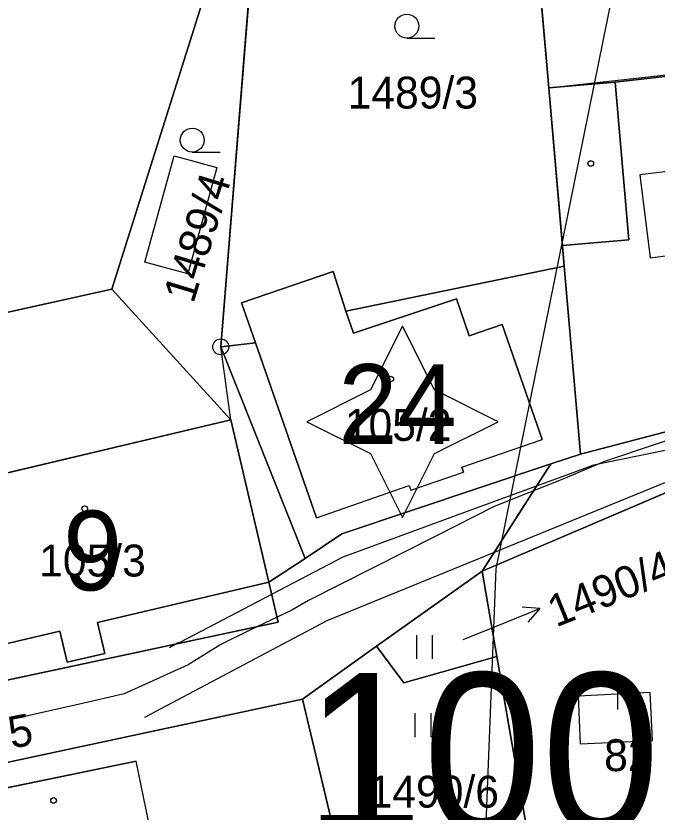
# Model space of a CAD drawing. Extents: x -706130 to -698555, y -971544 to -967260.
# Drawn here: x -704435.98 to -704395.75, y -969723.09 to -969673.14 of the extents above; entities that cross this region are included whole.
import ezdxf

# ---------------------------------------------------------------- set-up
doc = ezdxf.new("R2010")
doc.units = 0
for name, color, linetype in [('_Doplněk budov pro zastavěnost', 7, 'Continuous'), ('Architektonicky cenná stavba S', 7, 'Continuous'), ('BPEJ I-II trida ochrany S', 7, 'Continuous'), ('Docházková izochrona - BUS S', 7, 'Continuous'), ('Docházková izochrona - VLAK N', 7, 'Continuous'), ('Hranice intravilán', 7, 'Continuous'), ('Kanalizace_stoka bez rozlišení N', 7, 'Continuous'), ('KN_Budovy', 7, 'Continuous'), ('KN_Budovy_cisla_domovni', 7, 'Continuous'), ('KN_Hranice_parcel', 7, 'Continuous'), ('KN_Hranice_parcel_vnitrni_kresba', 7, 'Continuous'), ('KN_Parcelni cisla', 7, 'Continuous'), ('KN_Parcelni cisla_sipky', 7, 'Continuous'), ('KN_Polygon parcely', 7, 'Continuous'), ('KN_POZEMKY_13_ZASTAVENA PLOCHA', 7, 'Continuous'), ('KN_POZEMKY_14_OSTATNI PLOCHA', 7, 'Continuous'), ('KN_POZEMKY_5_ZAHRADA', 7, 'Continuous'), ('KN_POZEMKY_7_TTP', 7, 'Continuous'), ('KN_VYUZITI_17_ostatni plocha_ostatni komunikace', 7, 'Continuous'), ('KN_Značky bodu BP', 7, 'Continuous'), ('KN_Značky budov', 7, 'Continuous'), ('KN_Značky kultur', 7, 'Continuous'), ('Nemovité kulturní památky popis', 7, 'Continuous'), ('Plochy smíšené obytné venkovské S', 7, 'Continuous'), ('Plochy verejnych prostranstvi - komunikace ostatni S', 7, 'Continuous'), ('Plynovody STL S', 7, 'Continuous'), ('Regulační bloky zastavěné S', 7, 'Continuous'), ('Vodovodní řady - rozváděcí S', 7, 'Continuous'), ('VÝŠKOPIS_vrstevnice hlavní', 7, 'Continuous')]:
    doc.layers.add(name, color=color, linetype=linetype)

msp = doc.modelspace()

# ---------------------------------------------------------------- linework, layer by layer
at = {"layer": '_Doplněk budov pro zastavěnost'}
for p, q in [((-704398.38, -969677.3), (-704402.55, -969677.66)), ((-704402.55, -969677.66), (-704401.69, -969687.55)), ((-704397.52, -969687.19), (-704398.38, -969677.3)), ((-704401.69, -969687.55), (-704397.52, -969687.19)), ((-704396.177, -969715.597), (-704400.707, -969715.807)), ((-704396.037, -969718.597), (-704396.177, -969715.597)), ((-704400.707, -969715.807), (-704400.567, -969718.807)), ((-704400.567, -969718.807), (-704396.037, -969718.597))]:
    msp.add_line(p, q, dxfattribs=at)
for points in [[(-704426.06, -969681.92), (-704423.38, -969682.65), (-704425.2, -969689.32), (-704427.88, -969688.58)], [(-704394.73, -969682.85), (-704396.84, -969683.11), (-704396.19, -969688.31), (-704394.09, -969688.05)]]:
    msp.add_lwpolyline(points, close=True, dxfattribs=at)
at = {"layer": 'Architektonicky cenná stavba S'}
msp.add_lwpolyline([(-704411.722, -969692.599), (-704413.722, -969696.599), (-704417.722, -969698.599), (-704413.722, -969700.599), (-704411.722, -969704.599), (-704409.722, -969700.599), (-704405.722, -969698.599), (-704409.722, -969696.599)], close=True, dxfattribs=at)
at = {"layer": 'BPEJ I-II trida ochrany S'}
for p, q in [((-704398.38, -969677.3), (-704395.46, -969676.96)), ((-704402.55, -969677.66), (-704398.38, -969677.3)), ((-704401.69, -969687.55), (-704402.55, -969677.66)), ((-704401.58, -969688.85), (-704401.69, -969687.55)), ((-704421.82, -969691.15), (-704416.08, -969689.17)), ((-704416.08, -969689.17), (-704415.27, -969691.67)), ((-704415.27, -969691.67), (-704401.58, -969688.85)), ((-704420.94, -969693.64), (-704421.82, -969691.15)), ((-704423.13, -969693.9), (-704420.94, -969693.64)), ((-704417.84, -969707.17), (-704423.13, -969693.9)), ((-704442.06, -969703.12), (-704422.49, -969698.49)), ((-704422.49, -969698.49), (-704420.11, -969708.67)), ((-704391.74, -969701.57), (-704406.73, -969707.97)), ((-704420.11, -969708.67), (-704417.84, -969707.17)), ((-704406.73, -969707.97), (-704413.35, -969712.69)), ((-704413.35, -969712.69), (-704418, -969716)), ((-704418, -969716), (-704415.68, -969725.75))]:
    msp.add_line(p, q, dxfattribs=at)
at = {"layer": 'Docházková izochrona - BUS S'}
msp.add_arc((-704475.99, -969462.395), 400, 57.53029, 230.24409, dxfattribs=at)
at = {"layer": 'Docházková izochrona - VLAK N'}
msp.add_circle((-704165.451, -969778.767), 800, dxfattribs=at)
at = {"layer": 'Hranice intravilán'}
msp.add_lwpolyline([(-704442.06, -969703.12), (-704422.49, -969698.49), (-704423.13, -969693.9), (-704420.94, -969693.64), (-704421.82, -969691.15), (-704416.08, -969689.17), (-704415.27, -969691.67), (-704401.58, -969688.85), (-704402.55, -969677.66), (-704385.35, -969675.75), (-704382.69, -969675.43), (-704383.4, -969668.94), (-704374.63, -969668.4), (-704378.26, -969649.01), (-704387.11, -969651.17), (-704404.49, -969655.41), (-704433.21, -969618.43)], dxfattribs=at)
at = {"layer": 'Kanalizace_stoka bez rozlišení N'}
msp.add_lwpolyline([(-704369.794, -969697.897), (-704392.142, -969701.16), (-704416.476, -969711.083), (-704427.909, -969717.154)], dxfattribs=at)
at = {"layer": 'KN_Budovy'}
for points in [[(-704407.99, -969701.46), (-704402.95, -969699.71), (-704405.46, -969692.49), (-704407.54, -969693.21), (-704408.33, -969690.88), (-704414.79, -969693.04), (-704415.27, -969691.67), (-704416.08, -969689.17), (-704421.82, -969691.15), (-704420.94, -969693.64), (-704417.11, -969704.63), (-704411.3, -969702.61), (-704411.21, -969702.89), (-704407.89, -969701.76)], [(-704442.06, -969703.12), (-704439.92, -969713.31), (-704433.22, -969711.74), (-704432.76, -969713.69), (-704430.41, -969713.13), (-704430.86, -969711.19), (-704420.11, -969708.67), (-704422.49, -969698.49)], [(-704441.75, -969722.64), (-704440.56, -969728.6), (-704432.19, -969726.87), (-704430.94, -969732.92), (-704425.96, -969731.89), (-704428.44, -969719.89)]]:
    msp.add_lwpolyline(points, close=True, dxfattribs=at)
at = {"layer": 'KN_Hranice_parcel'}
for p, q in [((-704404.49, -969655.41), (-704402.55, -969677.66)), ((-704420.38, -969659.9), (-704429.97, -969690.29)), ((-704420.38, -969659.9), (-704423.13, -969693.9)), ((-704416.08, -969689.17), (-704421.82, -969691.15)), ((-704401.58, -969688.85), (-704400.55, -969700.63)), ((-704457.86, -969696.48), (-704429.97, -969690.29)), ((-704429.97, -969690.29), (-704422.49, -969698.49)), ((-704423.13, -969693.9), (-704417.84, -969707.17)), ((-704420.11, -969708.67), (-704422.49, -969698.49)), ((-704400.55, -969700.63), (-704392.73, -969698.58)), ((-704402.41, -969701.25), (-704400.55, -969700.63)), ((-704406.73, -969707.97), (-704402.41, -969701.25)), ((-704391.74, -969701.57), (-704406.73, -969707.97)), ((-704420.11, -969708.67), (-704417.84, -969707.17)), ((-704406.73, -969707.97), (-704413.35, -969712.69)), ((-704406.73, -969707.97), (-704405.8, -969713.32)), ((-704418, -969716), (-704413.35, -969712.69)), ((-704405.8, -969713.32), (-704402.56, -969732.01)), ((-704418, -969716), (-704446.92, -969722.2))]:
    msp.add_line(p, q, dxfattribs=at)
for points in [[(-704382.69, -969675.43), (-704385.35, -969675.75), (-704395.46, -969676.96), (-704398.38, -969677.3), (-704402.55, -969677.66)], [(-704402.55, -969677.66), (-704401.69, -969687.55), (-704401.58, -969688.85)], [(-704401.58, -969688.85), (-704415.27, -969691.67), (-704416.08, -969689.17)], [(-704421.82, -969691.15), (-704420.94, -969693.64), (-704423.13, -969693.9)], [(-704422.49, -969698.49), (-704442.06, -969703.12), (-704458.6, -969707.03)], [(-704417.84, -969707.17), (-704415.52, -969705.64), (-704402.41, -969701.25)], [(-704439.47, -969715.44), (-704419.53, -969711.17), (-704420.11, -969708.67)], [(-704413.35, -969712.69), (-704411.63, -969714.98), (-704405.8, -969713.32)], [(-704414.05, -969732.62), (-704414.33, -969731.44), (-704409.61, -969730.32), (-704410.96, -969724.63), (-704415.68, -969725.75), (-704418, -969716)]]:
    msp.add_lwpolyline(points, dxfattribs=at)
at = {"layer": 'KN_Hranice_parcel_vnitrni_kresba'}
for p, q in [((-704398.38, -969677.3), (-704397.52, -969687.19)), ((-704397.52, -969687.19), (-704401.69, -969687.55)), ((-704414.79, -969693.04), (-704408.33, -969690.88)), ((-704408.33, -969690.88), (-704407.54, -969693.21)), ((-704415.27, -969691.67), (-704414.79, -969693.04)), ((-704407.54, -969693.21), (-704405.46, -969692.49)), ((-704405.46, -969692.49), (-704402.95, -969699.71)), ((-704417.11, -969704.63), (-704420.94, -969693.64)), ((-704407.99, -969701.46), (-704402.95, -969699.71)), ((-704407.99, -969701.46), (-704407.89, -969701.76)), ((-704411.21, -969702.89), (-704407.89, -969701.76)), ((-704417.11, -969704.63), (-704411.3, -969702.61)), ((-704411.3, -969702.61), (-704411.21, -969702.89)), ((-704420.11, -969708.67), (-704430.86, -969711.19)), ((-704430.86, -969711.19), (-704430.41, -969713.13)), ((-704433.22, -969711.74), (-704439.92, -969713.31)), ((-704432.76, -969713.69), (-704433.22, -969711.74)), ((-704430.41, -969713.13), (-704432.76, -969713.69)), ((-704441.75, -969722.64), (-704428.44, -969719.89)), ((-704425.96, -969731.89), (-704428.44, -969719.89))]:
    msp.add_line(p, q, dxfattribs=at)
at = {"layer": 'KN_Parcelni cisla_sipky'}
for p, q in [((-704405.89, -969711.45), (-704403.108, -969710.326)), ((-704403.108, -969710.326), (-704404.224, -969710.237)), ((-704403.108, -969710.326), (-704403.848, -969711.165)), ((-704407.91, -969712.26), (-704405.89, -969711.45))]:
    msp.add_line(p, q, dxfattribs=at)
at = {"layer": 'KN_Polygon parcely'}
for points in [[(-704404.49, -969655.41), (-704402.55, -969677.66), (-704398.38, -969677.3), (-704395.46, -969676.96), (-704385.35, -969675.75), (-704382.69, -969675.43), (-704383.4, -969668.94), (-704387.11, -969651.17)], [(-704423.13, -969693.9), (-704420.94, -969693.64), (-704421.82, -969691.15), (-704416.08, -969689.17), (-704415.27, -969691.67), (-704401.58, -969688.85), (-704401.69, -969687.55), (-704402.55, -969677.66), (-704404.49, -969655.41), (-704420.38, -969659.9)], [(-704457.86, -969696.48), (-704429.97, -969690.29), (-704420.38, -969659.9), (-704439.94, -969665.43), (-704455.98, -969669.97)], [(-704417.84, -969707.17), (-704423.13, -969693.9), (-704420.38, -969659.9), (-704429.97, -969690.29), (-704422.49, -969698.49), (-704420.11, -969708.67)], [(-704380.91, -969691.59), (-704382.69, -969675.43), (-704385.35, -969675.75), (-704395.46, -969676.96), (-704398.38, -969677.3), (-704402.55, -969677.66), (-704401.69, -969687.55), (-704401.58, -969688.85), (-704400.55, -969700.63), (-704392.73, -969698.58), (-704393.25, -969694.45), (-704383.25, -969693.18), (-704382.81, -969696.85), (-704375.5, -969695.57), (-704373, -969692.98)], [(-704421.82, -969691.15), (-704420.94, -969693.64), (-704423.13, -969693.9), (-704417.84, -969707.17), (-704415.52, -969705.64), (-704402.41, -969701.25), (-704400.55, -969700.63), (-704401.58, -969688.85), (-704415.27, -969691.67), (-704416.08, -969689.17)], [(-704422.49, -969698.49), (-704429.97, -969690.29), (-704457.86, -969696.48), (-704458.6, -969707.03), (-704442.06, -969703.12)], [(-704442.06, -969703.12), (-704458.6, -969707.03), (-704456.24, -969710.05), (-704441.73, -969713.48), (-704439.47, -969715.44), (-704419.53, -969711.17), (-704420.11, -969708.67), (-704422.49, -969698.49)], [(-704446.92, -969722.2), (-704418, -969716), (-704413.35, -969712.69), (-704406.73, -969707.97), (-704402.41, -969701.25), (-704415.52, -969705.64), (-704417.84, -969707.17), (-704420.11, -969708.67), (-704419.53, -969711.17), (-704439.47, -969715.44), (-704460.37, -969719.91), (-704461.06, -969720.06), (-704460, -969725)], [(-704405.8, -969713.32), (-704402.56, -969732.01), (-704392.17, -969731.11), (-704391.74, -969701.57), (-704406.73, -969707.97)], [(-704413.35, -969712.69), (-704411.63, -969714.98), (-704405.8, -969713.32), (-704406.73, -969707.97)], [(-704400.63, -969747.26), (-704402.56, -969732.01), (-704405.8, -969713.32), (-704411.63, -969714.98), (-704413.35, -969712.69), (-704418, -969716), (-704415.68, -969725.75), (-704410.96, -969724.63), (-704409.61, -969730.32), (-704414.33, -969731.44), (-704414.05, -969732.62), (-704407.06, -969731.58), (-704405.19, -969746.06), (-704404.85, -969748.09)], [(-704414.05, -969732.62), (-704414.33, -969731.44), (-704409.61, -969730.32), (-704410.96, -969724.63), (-704415.68, -969725.75), (-704418, -969716), (-704446.92, -969722.2), (-704444.92, -969733.18), (-704437.72, -969731.46), (-704436.1, -969737.9)]]:
    msp.add_lwpolyline(points, close=True, dxfattribs=at)
msp.add_lwpolyline([(-704374.63, -969668.4), (-704372.74, -969680.56), (-704373, -969692.98), (-704375.5, -969695.57), (-704382.81, -969696.85), (-704392.73, -969698.58), (-704400.55, -969700.63), (-704402.41, -969701.25), (-704406.73, -969707.97), (-704391.74, -969701.57), (-704382.93, -969700.5), (-704375.44, -969702.4), (-704372.37, -969708.13), (-704371.74, -969728.94), (-704383.4, -969730.34), (-704374.07, -969730.41), (-704371.7, -969730.43), (-704371.3, -969748.17), (-704371.02, -969750.53)], dxfattribs=at)
at = {"layer": 'KN_POZEMKY_13_ZASTAVENA PLOCHA'}
for p, q in [((-704398.38, -969677.3), (-704395.46, -969676.96)), ((-704402.55, -969677.66), (-704398.38, -969677.3)), ((-704401.69, -969687.55), (-704402.55, -969677.66)), ((-704401.58, -969688.85), (-704401.69, -969687.55)), ((-704421.82, -969691.15), (-704416.08, -969689.17)), ((-704416.08, -969689.17), (-704415.27, -969691.67)), ((-704415.27, -969691.67), (-704401.58, -969688.85)), ((-704400.55, -969700.63), (-704401.58, -969688.85)), ((-704401.58, -969688.85), (-704400.55, -969700.63)), ((-704420.94, -969693.64), (-704421.82, -969691.15)), ((-704423.13, -969693.9), (-704420.94, -969693.64)), ((-704417.84, -969707.17), (-704423.13, -969693.9)), ((-704442.06, -969703.12), (-704422.49, -969698.49)), ((-704422.49, -969698.49), (-704420.11, -969708.67)), ((-704392.73, -969698.58), (-704400.55, -969700.63)), ((-704400.55, -969700.63), (-704402.41, -969701.25)), ((-704402.41, -969701.25), (-704415.52, -969705.64)), ((-704415.52, -969705.64), (-704417.84, -969707.17)), ((-704420.11, -969708.67), (-704419.53, -969711.17)), ((-704419.53, -969711.17), (-704439.47, -969715.44)), ((-704446.92, -969722.2), (-704418, -969716)), ((-704418, -969716), (-704415.68, -969725.75))]:
    msp.add_line(p, q, dxfattribs=at)
at = {"layer": 'KN_POZEMKY_14_OSTATNI PLOCHA'}
for p, q in [((-704400.55, -969700.63), (-704392.73, -969698.58)), ((-704402.41, -969701.25), (-704400.55, -969700.63)), ((-704415.52, -969705.64), (-704402.41, -969701.25)), ((-704406.73, -969707.97), (-704402.41, -969701.25)), ((-704402.41, -969701.25), (-704406.73, -969707.97)), ((-704391.74, -969701.57), (-704406.73, -969707.97)), ((-704417.84, -969707.17), (-704415.52, -969705.64)), ((-704420.11, -969708.67), (-704417.84, -969707.17)), ((-704406.73, -969707.97), (-704413.35, -969712.69)), ((-704419.53, -969711.17), (-704420.11, -969708.67)), ((-704439.47, -969715.44), (-704419.53, -969711.17)), ((-704413.35, -969712.69), (-704418, -969716)), ((-704418, -969716), (-704446.92, -969722.2))]:
    msp.add_line(p, q, dxfattribs=at)
at = {"layer": 'KN_POZEMKY_5_ZAHRADA'}
for p, q in [((-704404.49, -969655.41), (-704402.55, -969677.66)), ((-704402.55, -969677.66), (-704404.49, -969655.41)), ((-704429.97, -969690.29), (-704420.38, -969659.9)), ((-704420.38, -969659.9), (-704429.97, -969690.29)), ((-704420.38, -969659.9), (-704423.13, -969693.9)), ((-704423.13, -969693.9), (-704420.38, -969659.9)), ((-704395.46, -969676.96), (-704398.38, -969677.3)), ((-704398.38, -969677.3), (-704402.55, -969677.66)), ((-704402.55, -969677.66), (-704401.69, -969687.55)), ((-704401.69, -969687.55), (-704401.58, -969688.85)), ((-704416.08, -969689.17), (-704421.82, -969691.15)), ((-704415.27, -969691.67), (-704416.08, -969689.17)), ((-704401.58, -969688.85), (-704415.27, -969691.67)), ((-704457.86, -969696.48), (-704429.97, -969690.29)), ((-704429.97, -969690.29), (-704457.86, -969696.48)), ((-704422.49, -969698.49), (-704429.97, -969690.29)), ((-704429.97, -969690.29), (-704422.49, -969698.49)), ((-704421.82, -969691.15), (-704420.94, -969693.64)), ((-704420.94, -969693.64), (-704423.13, -969693.9)), ((-704423.13, -969693.9), (-704417.84, -969707.17)), ((-704422.49, -969698.49), (-704442.06, -969703.12)), ((-704420.11, -969708.67), (-704422.49, -969698.49)), ((-704417.84, -969707.17), (-704420.11, -969708.67))]:
    msp.add_line(p, q, dxfattribs=at)
at = {"layer": 'KN_POZEMKY_7_TTP'}
for p, q in [((-704406.73, -969707.97), (-704391.74, -969701.57)), ((-704413.35, -969712.69), (-704406.73, -969707.97)), ((-704406.73, -969707.97), (-704405.8, -969713.32)), ((-704405.8, -969713.32), (-704406.73, -969707.97)), ((-704418, -969716), (-704413.35, -969712.69)), ((-704411.63, -969714.98), (-704413.35, -969712.69)), ((-704413.35, -969712.69), (-704411.63, -969714.98)), ((-704405.8, -969713.32), (-704411.63, -969714.98)), ((-704411.63, -969714.98), (-704405.8, -969713.32)), ((-704405.8, -969713.32), (-704402.56, -969732.01)), ((-704402.56, -969732.01), (-704405.8, -969713.32)), ((-704415.68, -969725.75), (-704418, -969716))]:
    msp.add_line(p, q, dxfattribs=at)
at = {"layer": 'KN_VYUZITI_17_ostatni plocha_ostatni komunikace'}
for p, q in [((-704400.55, -969700.63), (-704392.73, -969698.58)), ((-704402.41, -969701.25), (-704400.55, -969700.63)), ((-704415.52, -969705.64), (-704402.41, -969701.25)), ((-704406.73, -969707.97), (-704402.41, -969701.25)), ((-704402.41, -969701.25), (-704406.73, -969707.97)), ((-704391.74, -969701.57), (-704406.73, -969707.97)), ((-704417.84, -969707.17), (-704415.52, -969705.64)), ((-704420.11, -969708.67), (-704417.84, -969707.17)), ((-704406.73, -969707.97), (-704413.35, -969712.69)), ((-704419.53, -969711.17), (-704420.11, -969708.67)), ((-704439.47, -969715.44), (-704419.53, -969711.17)), ((-704413.35, -969712.69), (-704418, -969716)), ((-704418, -969716), (-704446.92, -969722.2))]:
    msp.add_line(p, q, dxfattribs=at)
at = {"layer": 'KN_Značky bodu BP'}
for radius in [0.5, 0.0303]:
    msp.add_circle((-704423.13, -969693.9), radius, dxfattribs=at)
at = {"layer": 'KN_Značky budov'}
for centre in [(-704399.907, -969682.399), (-704412.457, -969695.919), (-704431.667, -969704.049), (-704433.617, -969722.359)]:
    msp.add_circle(centre, 0.175, dxfattribs=at)
at = {"layer": 'KN_Značky kultur'}
for p, q in [((-704411.453, -969674.53), (-704409.703, -969674.53)), ((-704424.913, -969681.68), (-704423.163, -969681.68)), ((-704410.831, -969713.48), (-704410.831, -969711.98)), ((-704409.83, -969713.48), (-704409.83, -969711.98)), ((-704398.211, -969716.65), (-704398.211, -969715.15)), ((-704397.21, -969716.65), (-704397.21, -969715.15)), ((-704410.921, -969718.38), (-704410.921, -969716.88)), ((-704409.92, -969718.38), (-704409.92, -969716.88))]:
    msp.add_line(p, q, dxfattribs=at)
for centre in [(-704411.453, -969673.78), (-704424.913, -969680.93)]:
    msp.add_circle(centre, 0.75, dxfattribs=at)
at = {"layer": 'Plochy smíšené obytné venkovské S'}
for p, q in [((-704400.55, -969700.63), (-704392.73, -969698.58)), ((-704402.41, -969701.25), (-704400.55, -969700.63)), ((-704391.74, -969701.57), (-704406.73, -969707.97)), ((-704420.11, -969708.67), (-704417.84, -969707.17)), ((-704406.73, -969707.97), (-704413.35, -969712.69)), ((-704413.35, -969712.69), (-704418, -969716)), ((-704418, -969716), (-704446.92, -969722.2))]:
    msp.add_line(p, q, dxfattribs=at)
for points in [[(-704417.84, -969707.17), (-704415.52, -969705.64), (-704402.41, -969701.25)], [(-704439.47, -969715.44), (-704419.53, -969711.17), (-704420.11, -969708.67)]]:
    msp.add_lwpolyline(points, dxfattribs=at)
at = {"layer": 'Plochy verejnych prostranstvi - komunikace ostatni S'}
for p, q in [((-704402.41, -969701.25), (-704415.52, -969705.64)), ((-704415.52, -969705.64), (-704417.84, -969707.17)), ((-704413.35, -969712.69), (-704406.73, -969707.97)), ((-704418, -969716), (-704413.35, -969712.69)), ((-704446.92, -969722.2), (-704418, -969716))]:
    msp.add_line(p, q, dxfattribs=at)
for points in [[(-704382.81, -969696.85), (-704392.73, -969698.58), (-704400.55, -969700.63), (-704402.41, -969701.25)], [(-704406.73, -969707.97), (-704391.74, -969701.57), (-704382.93, -969700.5)], [(-704417.84, -969707.17), (-704420.11, -969708.67), (-704419.53, -969711.17), (-704439.47, -969715.44)]]:
    msp.add_lwpolyline(points, dxfattribs=at)
at = {"layer": 'Plynovody STL S'}
msp.add_lwpolyline([(-704372.21, -969696.52), (-704376.433, -969696.955), (-704385.32, -969697.52), (-704391.961, -969698.789), (-704392.44, -969698.88), (-704399.05, -969701.09), (-704401.55, -969702.16), (-704405.97, -969703.92), (-704409.579, -969705.748), (-704417.62, -969709.82), (-704418.67, -969710.42), (-704421.334, -969711.707), (-704423.12, -969712.57), (-704425.18, -969713.85), (-704429.179, -969715.68), (-704430.994, -969716.097), (-704431.982, -969716.309), (-704435.339, -969717.062)], dxfattribs=at)
at = {"layer": 'Regulační bloky zastavěné S'}
for p, q in [((-704400.55, -969700.63), (-704392.73, -969698.58)), ((-704402.41, -969701.25), (-704400.55, -969700.63)), ((-704402.41, -969701.25), (-704415.52, -969705.64)), ((-704391.74, -969701.57), (-704406.73, -969707.97)), ((-704415.52, -969705.64), (-704417.84, -969707.17)), ((-704420.11, -969708.67), (-704417.84, -969707.17)), ((-704406.73, -969707.97), (-704413.35, -969712.69)), ((-704413.35, -969712.69), (-704406.73, -969707.97)), ((-704413.35, -969712.69), (-704418, -969716)), ((-704418, -969716), (-704413.35, -969712.69)), ((-704418, -969716), (-704446.92, -969722.2)), ((-704446.92, -969722.2), (-704418, -969716))]:
    msp.add_line(p, q, dxfattribs=at)
for points in [[(-704382.81, -969696.85), (-704392.73, -969698.58), (-704400.55, -969700.63), (-704402.41, -969701.25)], [(-704406.73, -969707.97), (-704391.74, -969701.57), (-704382.93, -969700.5)], [(-704417.84, -969707.17), (-704415.52, -969705.64), (-704402.41, -969701.25)], [(-704417.84, -969707.17), (-704420.11, -969708.67), (-704419.53, -969711.17), (-704439.47, -969715.44)], [(-704439.47, -969715.44), (-704419.53, -969711.17), (-704420.11, -969708.67)]]:
    msp.add_lwpolyline(points, dxfattribs=at)
at = {"layer": 'Vodovodní řady - rozváděcí S'}
msp.add_lwpolyline([(-704370.59, -969696.16), (-704387.48, -969698.805), (-704399.734, -969701.322), (-704401.042, -969701.802), (-704406.88, -969703.949), (-704415.467, -969707.106), (-704425.7, -969712.45), (-704425.85, -969712.5), (-704426.34, -969712.79)], dxfattribs=at)
at = {"layer": 'VÝŠKOPIS_vrstevnice hlavní'}
msp.add_lwpolyline([(-704414.344, -969758.804), (-704408.719, -969747.157), (-704406.942, -969735.496), (-704405.855, -969707.822), (-704397.902, -969668.628), (-704397.853, -969653.983), (-704399.798, -969642.185), (-704401.874, -969632.125), (-704408.019, -969614.231), (-704413.879, -969585.665), (-704413.348, -969575.489), (-704414.187, -969566.798), (-704420.095, -969552.133), (-704426.449, -969522.696), (-704423.083, -969518.239), (-704419.232, -969517.383), (-704414.033, -969521.373), (-704406.859, -969535.01), (-704398.486, -969531.394), (-704402.812, -969511.521), (-704407.043, -969497.685), (-704410.44, -969488.533), (-704413.928, -969480.136), (-704414.085, -969474.367)], dxfattribs=at)

# ---------------------------------------------------------------- texts
at = {"layer": 'KN_Budovy_cisla_domovni'}
for s, p in [('24', (-704415.749, -969699.989)), ('9', (-704433.017, -969709.179))]:
    msp.add_text(s, height=5, dxfattribs=at).set_placement(p)
at = {"layer": 'KN_Parcelni cisla'}
for s, p in [('1489/3', (-704415.165, -969678.95)), ('105/2', (-704415.341, -969699.799)), ('105/3', (-704434.52, -969708.309)), ('82', (-704399.07, -969720.52)), ('1490/6', (-704413.85, -969722.809))]:
    msp.add_text(s, height=2, dxfattribs=at).set_placement(p)
for s, rotation, p in [('1489/4', 73, (-704424.847, -969691.238)), ('1490/4', 22, (-704402.091, -969711.518)), ('1490/5', 11, (-704442.817, -969720.394))]:
    msp.add_text(s, height=2, rotation=rotation, dxfattribs=at).set_placement(p)
at = {"layer": 'Nemovité kulturní památky popis'}
msp.add_text('100580', height=10, dxfattribs=at).set_placement((-704417.877, -969724.359))

doc.saveas('drawing.dxf')
